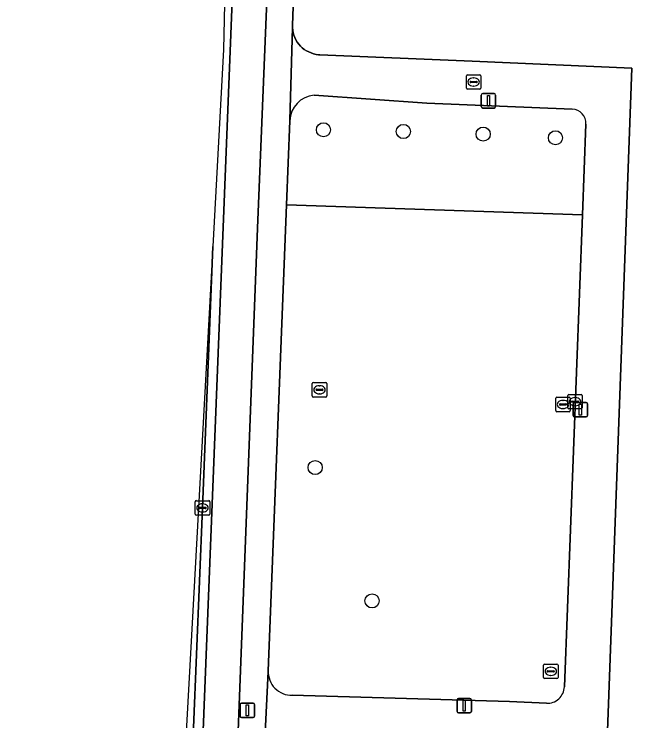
# Model space of a CAD drawing. Extents: x 161354 to 162026, y 386504 to 387460.
# Drawn here: x 161407.62 to 161450.29, y 387265.12 to 387313.91 of the extents above; entities that cross this region are included whole.
import ezdxf

# ---------------------------------------------------------------- set-up
doc = ezdxf.new("R2010")
doc.units = 0
for name, color, linetype in [('IMGEO_Berm_open', 7, 'Continuous'), ('IMGEO_Boom', 7, 'Continuous'), ('IMGEO_Brandkraan', 7, 'Continuous'), ('IMGEO_Erf', 7, 'Continuous'), ('IMGEO_Fietspad_open', 7, 'Continuous'), ('IMGEO_Groenvoorziening', 7, 'Continuous'), ('IMGEO_Kolk', 7, 'Continuous'), ('IMGEO_Lichtmast', 7, 'Continuous'), ('IMGEO_Muur', 7, 'Continuous'), ('IMGEO_Rijbaan_lokaal_gesloten', 7, 'Continuous'), ('IMGEO_Rioolput', 7, 'Continuous'), ('IMGEO_Voetpad_open', 7, 'Continuous')]:
    doc.layers.add(name, color=color, linetype=linetype)

msp = doc.modelspace()

# ---------------------------------------------------------------- linework, layer by layer
at = {"layer": 'IMGEO_Berm_open'}
for points in [[(161419.666, 387237.854), (161419.705, 387238.873), (161419.796, 387240.803), (161420.363, 387256.359), (161422.793, 387317.755), (161423.756, 387343.477), (161423.111, 387343.514), (161422.864, 387337.123), (161422.363, 387323.994), (161422.084, 387311.477), (161421.338, 387297.879)], [(161421.338, 387297.879), (161420.632, 387279.824), (161419.81, 387259.577), (161419.1, 387240.153), (161419.082, 387239.471), (161419.149, 387237.89)]]:
    msp.add_lwpolyline(points, dxfattribs=at)
at = {"layer": 'IMGEO_Boom'}
for centre in [(161428.985, 387305.929), (161434.509, 387305.812), (161440.02, 387305.632), (161445.011, 387305.377), (161428.413, 387282.61), (161432.342, 387273.407)]:
    msp.add_circle(centre, 0.489, dxfattribs=at)
at = {"layer": 'IMGEO_Brandkraan'}
for p, q in [((161438.859, 387308.802), (161438.859, 387309.654)), ((161438.934, 387309.728), (161439.786, 387309.728)), ((161439.347, 387309.508), (161439.372, 387309.508)), ((161439.86, 387309.654), (161439.86, 387308.802)), ((161439.118, 387309.222), (161439.118, 387309.234)), ((161439.556, 387309.185), (161439.158, 387309.185)), ((161439.161, 387309.271), (161439.559, 387309.271)), ((161439.602, 387309.234), (161439.602, 387309.222)), ((161439.786, 387308.728), (161438.934, 387308.728)), ((161439.37, 387308.948), (161439.345, 387308.948))]:
    msp.add_line(p, q, dxfattribs=at)
for points in [[(161438.859, 387308.802), (161438.859, 387309.654)], [(161438.934, 387309.728), (161439.786, 387309.728)], [(161439.86, 387309.654), (161439.86, 387308.802)], [(161439.786, 387308.728), (161438.934, 387308.728)]]:
    msp.add_lwpolyline(points, dxfattribs=at)
for centre, radius, start, end in [((161438.936, 387309.652), 0.0765, 91.552, 178.448), ((161438.936, 387309.652), 0.0765, 91.552, 178.448), ((161439.784, 387309.652), 0.0765, 1.552, 88.448), ((161439.784, 387309.652), 0.0765, 1.552, 88.448), ((161439.158, 387309.231), 0.0403, 85.8775, 175.7526), ((161439.155, 387309.221), 0.0366, 178.938, 274.7102), ((161439.559, 387309.228), 0.043, 264.8664, 352.4533), ((161439.563, 387309.233), 0.0386, 1.7309, 96.639), ((161438.936, 387308.804), 0.0765, 181.552, 268.448), ((161438.936, 387308.804), 0.0765, 181.552, 268.448), ((161439.784, 387308.804), 0.0765, 271.552, 358.448), ((161439.784, 387308.804), 0.0765, 271.552, 358.448)]:
    msp.add_arc(centre, radius, start, end, dxfattribs=at)
for centre, major_axis, ratio, start_param, end_param in [((161439.346, 387309.228), (-0.387, 0.002), 0.722429, 4.712389, 7.853982), ((161439.371, 387309.228), (-0.39, 0.002), 0.717154, 1.570796, 4.712389)]:
    msp.add_ellipse(centre, major_axis=major_axis, ratio=ratio, start_param=start_param, end_param=end_param, dxfattribs=at)
at = {"layer": 'IMGEO_Erf'}
msp.add_lwpolyline([(161427.366, 387327.023), (161426.846, 387313.16), (161426.847, 387312.983), (161426.864, 387312.807), (161426.897, 387312.634), (161426.945, 387312.463), (161427.008, 387312.298), (161427.085, 387312.139), (161427.177, 387311.988), (161427.281, 387311.846), (161427.398, 387311.713), (161427.526, 387311.591), (161427.665, 387311.482), (161427.813, 387311.385), (161427.969, 387311.301), (161428.132, 387311.232), (161428.3, 387311.178), (161428.472, 387311.139), (161428.647, 387311.116), (161428.736, 387311.11), (161439.266, 387310.659), (161450.291, 387310.178), (161448.569, 387263.164)], dxfattribs=at)
at = {"layer": 'IMGEO_Fietspad_open'}
for points in [[(161423.756, 387343.477), (161422.793, 387317.755), (161420.363, 387256.359), (161419.796, 387240.803), (161419.705, 387238.873), (161419.666, 387237.854)], [(161424.441, 387299.132), (161425.193, 387317.684), (161426.155, 387343.151)], [(161419.457, 387237.464), (161422.061, 387237.471), (161422.081, 387237.762), (161422.183, 387240.478), (161424.441, 387299.132)]]:
    msp.add_lwpolyline(points, dxfattribs=at)
at = {"layer": 'IMGEO_Groenvoorziening'}
for points in [[(161446.177, 387307.354), (161436.121, 387307.763), (161428.343, 387308.31)], [(161426.674, 387306.548), (161426.445, 387300.743), (161446.881, 387300.061), (161447.122, 387306.327)], [(161446.881, 387300.061), (161426.445, 387300.743), (161425.176, 387268.586)], [(161445.626, 387267.473), (161446.881, 387300.061)], [(161426.837, 387266.891), (161441.832, 387266.455), (161444.385, 387266.334)]]:
    msp.add_lwpolyline(points, dxfattribs=at)
for centre, radius, start, end in [((161428.47, 387306.518), 1.796, 94.0584, 179.047), ((161446.139, 387306.371), 0.984, 357.4619, 87.7759), ((161426.789, 387268.505), 1.615, 177.1216, 271.7175), ((161444.444, 387267.515), 1.183, 267.1298, 357.9622)]:
    msp.add_arc(centre, radius, start, end, dxfattribs=at)
at = {"layer": 'IMGEO_Kolk'}
for p, q in [((161445.866, 387286.732), (161445.866, 387287.584)), ((161445.941, 387287.658), (161446.793, 387287.658)), ((161446.867, 387287.584), (161446.867, 387286.732)), ((161446.125, 387287.152), (161446.125, 387287.164)), ((161446.563, 387287.115), (161446.165, 387287.115)), ((161446.168, 387287.201), (161446.566, 387287.201)), ((161446.354, 387287.438), (161446.379, 387287.438)), ((161446.609, 387287.164), (161446.609, 387287.152)), ((161446.793, 387286.658), (161445.941, 387286.658)), ((161446.377, 387286.878), (161446.352, 387286.878)), ((161420.131, 387279.398), (161420.131, 387280.25)), ((161420.206, 387280.324), (161421.058, 387280.324)), ((161421.132, 387280.25), (161421.132, 387279.398)), ((161420.39, 387279.818), (161420.39, 387279.83)), ((161420.828, 387279.781), (161420.43, 387279.781)), ((161420.433, 387279.867), (161420.831, 387279.867)), ((161420.619, 387280.104), (161420.644, 387280.104)), ((161420.874, 387279.83), (161420.874, 387279.818)), ((161421.058, 387279.324), (161420.206, 387279.324)), ((161420.642, 387279.544), (161420.617, 387279.544))]:
    msp.add_line(p, q, dxfattribs=at)
for points in [[(161445.866, 387286.732), (161445.866, 387287.584)], [(161445.941, 387287.658), (161446.793, 387287.658)], [(161446.867, 387287.584), (161446.867, 387286.732)], [(161446.793, 387286.658), (161445.941, 387286.658)], [(161420.131, 387279.398), (161420.131, 387280.25)], [(161420.206, 387280.324), (161421.058, 387280.324)], [(161421.132, 387280.25), (161421.132, 387279.398)], [(161421.058, 387279.324), (161420.206, 387279.324)]]:
    msp.add_lwpolyline(points, dxfattribs=at)
for centre, radius, start, end in [((161445.943, 387287.582), 0.0765, 91.552, 178.448), ((161445.943, 387287.582), 0.0765, 91.552, 178.448), ((161446.791, 387287.582), 0.0765, 1.552, 88.448), ((161446.791, 387287.582), 0.0765, 1.552, 88.448), ((161446.165, 387287.161), 0.0403, 85.8775, 175.7526), ((161446.162, 387287.151), 0.0366, 178.938, 274.7102), ((161446.566, 387287.158), 0.043, 264.8664, 352.4533), ((161446.57, 387287.163), 0.0386, 1.7309, 96.639), ((161445.943, 387286.734), 0.0765, 181.552, 268.448), ((161445.943, 387286.734), 0.0765, 181.552, 268.448), ((161446.791, 387286.734), 0.0765, 271.552, 358.448), ((161446.791, 387286.734), 0.0765, 271.552, 358.448), ((161420.208, 387280.248), 0.0765, 91.552, 178.448), ((161420.208, 387280.248), 0.0765, 91.552, 178.448), ((161421.056, 387280.248), 0.0765, 1.552, 88.448), ((161421.056, 387280.248), 0.0765, 1.552, 88.448), ((161420.43, 387279.827), 0.0403, 85.8775, 175.7526), ((161420.427, 387279.817), 0.0366, 178.938, 274.7102), ((161420.831, 387279.824), 0.043, 264.8664, 352.4533), ((161420.835, 387279.829), 0.0386, 1.7309, 96.639), ((161420.208, 387279.4), 0.0765, 181.552, 268.448), ((161420.208, 387279.4), 0.0765, 181.552, 268.448), ((161421.056, 387279.4), 0.0765, 271.552, 358.448), ((161421.056, 387279.4), 0.0765, 271.552, 358.448)]:
    msp.add_arc(centre, radius, start, end, dxfattribs=at)
for centre, major_axis, ratio, start_param, end_param in [((161446.353, 387287.158), (-0.387, 0.002), 0.722429, 4.712389, 7.853982), ((161446.378, 387287.158), (-0.39, 0.002), 0.717154, 1.570796, 4.712389), ((161420.618, 387279.824), (-0.387, 0.002), 0.722429, 4.712389, 7.853982), ((161420.643, 387279.824), (-0.39, 0.002), 0.717154, 1.570796, 4.712389)]:
    msp.add_ellipse(centre, major_axis=major_axis, ratio=ratio, start_param=start_param, end_param=end_param, dxfattribs=at)
at = {"layer": 'IMGEO_Lichtmast'}
for p, q in [((161439.89, 387307.53), (161439.89, 387308.33)), ((161439.89, 387308.33), (161439.89, 387307.53)), ((161439.99, 387308.43), (161440.78, 387308.43)), ((161440.78, 387308.43), (161439.99, 387308.43)), ((161440.88, 387308.33), (161440.88, 387307.53)), ((161440.88, 387307.53), (161440.88, 387308.33)), ((161440.78, 387307.43), (161439.99, 387307.43)), ((161439.99, 387307.43), (161440.78, 387307.43)), ((161446.339, 387287.111), (161447.129, 387287.111)), ((161447.129, 387287.111), (161446.339, 387287.111)), ((161446.239, 387286.211), (161446.239, 387287.011)), ((161446.239, 387287.011), (161446.239, 387286.211)), ((161447.229, 387287.011), (161447.229, 387286.211)), ((161447.229, 387286.211), (161447.229, 387287.011)), ((161447.129, 387286.111), (161446.339, 387286.111)), ((161446.339, 387286.111), (161447.129, 387286.111)), ((161438.216, 387265.767), (161438.216, 387266.567)), ((161438.216, 387266.567), (161438.216, 387265.767)), ((161438.316, 387266.667), (161439.106, 387266.667)), ((161439.106, 387266.667), (161438.316, 387266.667)), ((161439.206, 387266.567), (161439.206, 387265.767)), ((161439.206, 387265.767), (161439.206, 387266.567)), ((161423.231, 387265.447), (161423.231, 387266.247)), ((161423.231, 387266.247), (161423.231, 387265.447)), ((161423.331, 387266.347), (161424.121, 387266.347)), ((161424.121, 387266.347), (161423.331, 387266.347)), ((161424.221, 387266.247), (161424.221, 387265.447)), ((161424.221, 387265.447), (161424.221, 387266.247)), ((161439.106, 387265.667), (161438.316, 387265.667)), ((161438.316, 387265.667), (161439.106, 387265.667)), ((161424.121, 387265.347), (161423.331, 387265.347)), ((161423.331, 387265.347), (161424.121, 387265.347))]:
    msp.add_line(p, q, dxfattribs=at)
for points in [[(161440.31, 387308.305), (161440.46, 387308.305), (161440.46, 387307.555), (161440.31, 387307.555), (161440.31, 387308.305)], [(161446.659, 387286.986), (161446.809, 387286.986), (161446.809, 387286.236), (161446.659, 387286.236), (161446.659, 387286.986)], [(161423.651, 387266.222), (161423.801, 387266.222), (161423.801, 387265.472), (161423.651, 387265.472), (161423.651, 387266.222)], [(161438.636, 387266.542), (161438.786, 387266.542), (161438.786, 387265.792), (161438.636, 387265.792), (161438.636, 387266.542)]]:
    msp.add_lwpolyline(points, dxfattribs=at)
for centre, start, end in [((161439.99, 387308.33), 90, 180), ((161439.99, 387308.33), 90, 180), ((161440.78, 387308.33), 0, 90), ((161440.78, 387308.33), 360, 90), ((161439.99, 387307.53), 180, 270), ((161439.99, 387307.53), 180, 270), ((161440.78, 387307.53), 270, 0), ((161440.78, 387307.53), 270, 0), ((161446.339, 387287.011), 90, 180), ((161446.339, 387287.011), 90, 180), ((161447.129, 387287.011), 0, 90), ((161447.129, 387287.011), 360, 90), ((161446.339, 387286.211), 180, 270), ((161446.339, 387286.211), 180, 270), ((161447.129, 387286.211), 270, 0), ((161447.129, 387286.211), 270, 0), ((161438.316, 387266.567), 90, 180), ((161438.316, 387266.567), 90, 180), ((161439.106, 387266.567), 0, 90), ((161439.106, 387266.567), 360, 90), ((161423.331, 387266.247), 90, 180), ((161423.331, 387266.247), 90, 180), ((161424.121, 387266.247), 0, 90), ((161424.121, 387266.247), 360, 90), ((161438.316, 387265.767), 180, 270), ((161438.316, 387265.767), 180, 270), ((161439.106, 387265.767), 270, 0), ((161439.106, 387265.767), 270, 0), ((161423.331, 387265.447), 180, 270), ((161423.331, 387265.447), 180, 270), ((161424.121, 387265.447), 270, 0), ((161424.121, 387265.447), 270, 0)]:
    msp.add_arc(centre, 0.1, start, end, dxfattribs=at)
at = {"layer": 'IMGEO_Muur'}
msp.add_lwpolyline([(161450.291, 387310.178), (161439.266, 387310.659)], dxfattribs=at)
at = {"layer": 'IMGEO_Rijbaan_lokaal_gesloten'}
msp.add_lwpolyline([(161419.149, 387237.89), (161419.082, 387239.471), (161419.1, 387240.153), (161419.81, 387259.577), (161420.632, 387279.824), (161421.338, 387297.879), (161419.75, 387268.949), (161414.633, 387175.718), (161407.62, 387092.708)], dxfattribs=at)
at = {"layer": 'IMGEO_Rioolput'}
for p, q in [((161428.213, 387287.554), (161428.213, 387288.406)), ((161428.288, 387288.48), (161429.14, 387288.48)), ((161428.701, 387288.26), (161428.726, 387288.26)), ((161429.214, 387288.406), (161429.214, 387287.554)), ((161428.472, 387287.974), (161428.472, 387287.986)), ((161428.91, 387287.937), (161428.512, 387287.937)), ((161428.515, 387288.023), (161428.913, 387288.023)), ((161428.724, 387287.7), (161428.699, 387287.7)), ((161428.956, 387287.986), (161428.956, 387287.974)), ((161429.14, 387287.48), (161428.288, 387287.48)), ((161445.033, 387286.541), (161445.033, 387287.393)), ((161445.108, 387287.467), (161445.96, 387287.467)), ((161445.521, 387287.247), (161445.546, 387287.247)), ((161446.034, 387287.393), (161446.034, 387286.541)), ((161445.292, 387286.961), (161445.292, 387286.973)), ((161445.73, 387286.924), (161445.332, 387286.924)), ((161445.335, 387287.01), (161445.733, 387287.01)), ((161445.544, 387286.687), (161445.519, 387286.687)), ((161445.776, 387286.973), (161445.776, 387286.961)), ((161445.96, 387286.467), (161445.108, 387286.467)), ((161444.266, 387269.044), (161445.118, 387269.044)), ((161444.191, 387268.118), (161444.191, 387268.97)), ((161444.45, 387268.538), (161444.45, 387268.55)), ((161444.493, 387268.587), (161444.891, 387268.587)), ((161444.679, 387268.824), (161444.704, 387268.824)), ((161444.934, 387268.55), (161444.934, 387268.538)), ((161445.192, 387268.97), (161445.192, 387268.118)), ((161445.118, 387268.044), (161444.266, 387268.044)), ((161444.888, 387268.501), (161444.49, 387268.501)), ((161444.702, 387268.264), (161444.677, 387268.264))]:
    msp.add_line(p, q, dxfattribs=at)
for points in [[(161428.213, 387287.554), (161428.213, 387288.406)], [(161428.288, 387288.48), (161429.14, 387288.48)], [(161429.214, 387288.406), (161429.214, 387287.554)], [(161429.14, 387287.48), (161428.288, 387287.48)], [(161445.033, 387286.541), (161445.033, 387287.393)], [(161445.108, 387287.467), (161445.96, 387287.467)], [(161446.034, 387287.393), (161446.034, 387286.541)], [(161445.96, 387286.467), (161445.108, 387286.467)], [(161444.266, 387269.044), (161445.118, 387269.044)], [(161444.191, 387268.118), (161444.191, 387268.97)], [(161445.192, 387268.97), (161445.192, 387268.118)], [(161445.118, 387268.044), (161444.266, 387268.044)]]:
    msp.add_lwpolyline(points, dxfattribs=at)
for centre, radius, start, end in [((161428.29, 387288.404), 0.0765, 91.552, 178.448), ((161428.29, 387288.404), 0.0765, 91.552, 178.448), ((161429.138, 387288.404), 0.0765, 1.552, 88.448), ((161429.138, 387288.404), 0.0765, 1.552, 88.448), ((161428.29, 387287.556), 0.0765, 181.552, 268.448), ((161428.29, 387287.556), 0.0765, 181.552, 268.448), ((161428.512, 387287.983), 0.0403, 85.8775, 175.7526), ((161428.509, 387287.973), 0.0366, 178.938, 274.7102), ((161428.913, 387287.98), 0.043, 264.8664, 352.4533), ((161428.917, 387287.985), 0.0386, 1.7309, 96.639), ((161429.138, 387287.556), 0.0765, 271.552, 358.448), ((161429.138, 387287.556), 0.0765, 271.552, 358.448), ((161445.11, 387287.391), 0.0765, 91.552, 178.448), ((161445.11, 387287.391), 0.0765, 91.552, 178.448), ((161445.958, 387287.391), 0.0765, 1.552, 88.448), ((161445.958, 387287.391), 0.0765, 1.552, 88.448), ((161445.332, 387286.97), 0.0403, 85.8775, 175.7526), ((161445.329, 387286.96), 0.0366, 178.938, 274.7102), ((161445.733, 387286.967), 0.043, 264.8664, 352.4533), ((161445.737, 387286.972), 0.0386, 1.7309, 96.639), ((161445.11, 387286.543), 0.0765, 181.552, 268.448), ((161445.11, 387286.543), 0.0765, 181.552, 268.448), ((161445.958, 387286.543), 0.0765, 271.552, 358.448), ((161445.958, 387286.543), 0.0765, 271.552, 358.448), ((161444.268, 387268.968), 0.0765, 91.552, 178.448), ((161444.268, 387268.968), 0.0765, 91.552, 178.448), ((161445.116, 387268.968), 0.0765, 1.552, 88.448), ((161445.116, 387268.968), 0.0765, 1.552, 88.448), ((161444.49, 387268.547), 0.0403, 85.8775, 175.7526), ((161444.487, 387268.537), 0.0366, 178.938, 274.7102), ((161444.891, 387268.544), 0.043, 264.8664, 352.4533), ((161444.895, 387268.549), 0.0386, 1.7309, 96.639), ((161444.268, 387268.12), 0.0765, 181.552, 268.448), ((161444.268, 387268.12), 0.0765, 181.552, 268.448), ((161445.116, 387268.12), 0.0765, 271.552, 358.448), ((161445.116, 387268.12), 0.0765, 271.552, 358.448)]:
    msp.add_arc(centre, radius, start, end, dxfattribs=at)
for centre, major_axis, ratio, start_param, end_param in [((161428.7, 387287.98), (-0.387, 0.002), 0.722429, 4.712389, 7.853982), ((161428.725, 387287.98), (-0.39, 0.002), 0.717154, 1.570796, 4.712389), ((161445.52, 387286.967), (-0.387, 0.002), 0.722429, 4.712389, 7.853982), ((161445.545, 387286.967), (-0.39, 0.002), 0.717154, 1.570796, 4.712389), ((161444.678, 387268.544), (-0.387, 0.002), 0.722429, 4.712389, 7.853982), ((161444.703, 387268.544), (-0.39, 0.002), 0.717154, 1.570796, 4.712389)]:
    msp.add_ellipse(centre, major_axis=major_axis, ratio=ratio, start_param=start_param, end_param=end_param, dxfattribs=at)
at = {"layer": 'IMGEO_Voetpad_open'}
for points in [[(161426.155, 387343.151), (161425.193, 387317.684), (161424.441, 387299.132), (161422.183, 387240.478), (161422.081, 387237.762), (161422.061, 387237.471)], [(161424.852, 387261.926), (161425.168, 387268.528), (161425.176, 387268.586), (161426.445, 387300.743), (161426.674, 387306.548), (161426.673, 387306.599), (161426.847, 387312.983), (161426.846, 387313.16), (161427.366, 387327.023)], [(161450.291, 387310.178), (161439.266, 387310.659), (161428.736, 387311.11), (161428.647, 387311.116), (161428.472, 387311.139), (161428.3, 387311.178), (161428.132, 387311.232), (161427.969, 387311.301), (161427.813, 387311.385), (161427.665, 387311.482), (161427.526, 387311.591), (161427.398, 387311.713), (161427.281, 387311.846), (161427.177, 387311.988), (161427.085, 387312.139), (161427.008, 387312.298), (161426.945, 387312.463), (161426.897, 387312.634), (161426.864, 387312.807), (161426.847, 387312.983), (161426.673, 387306.599), (161426.674, 387306.548)], [(161425.176, 387268.586), (161425.168, 387268.528), (161424.852, 387261.926), (161424.881, 387262.132), (161424.927, 387262.334), (161424.991, 387262.532), (161425.073, 387262.722), (161425.171, 387262.905), (161425.286, 387263.078), (161425.415, 387263.241), (161425.558, 387263.391), (161425.715, 387263.528), (161425.882, 387263.65), (161426.06, 387263.757), (161426.247, 387263.847), (161426.442, 387263.921), (161426.642, 387263.976), (161426.846, 387264.014), (161427.052, 387264.033), (161427.26, 387264.034), (161432.291, 387263.751), (161437.666, 387263.5), (161448.569, 387263.164), (161450.291, 387310.178)], [(161428.343, 387308.31), (161436.121, 387307.763), (161446.177, 387307.354)], [(161447.122, 387306.327), (161446.881, 387300.061), (161445.626, 387267.473)], [(161444.385, 387266.334), (161441.832, 387266.455), (161426.837, 387266.891)]]:
    msp.add_lwpolyline(points, dxfattribs=at)
for centre, radius, start, end in [((161428.47, 387306.518), 1.796, 94.0584, 179.047), ((161446.139, 387306.371), 0.984, 357.4619, 87.7759), ((161426.789, 387268.505), 1.615, 177.1216, 271.7175), ((161444.444, 387267.515), 1.183, 267.1298, 357.9622)]:
    msp.add_arc(centre, radius, start, end, dxfattribs=at)

doc.saveas('drawing.dxf')
